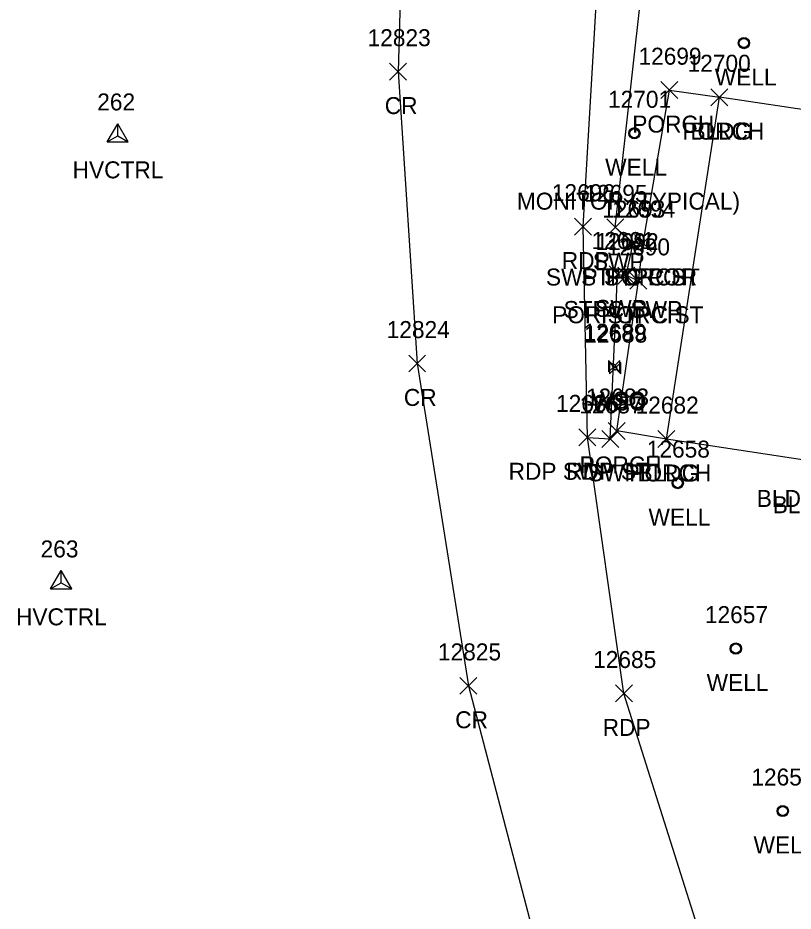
# Model space of a CAD drawing. Extents: x 1769141 to 1770817, y 735471 to 742405.
# Drawn here: x 1769976.3 to 1770067.6, y 741211.2 to 741316.5 of the extents above; entities that cross this region are included whole.
import ezdxf

# ---------------------------------------------------------------- set-up
doc = ezdxf.new("R2010")
doc.units = 0
for name, color, linetype in [('C_A', 7, 'Continuous'), ('C_I', 7, 'Continuous'), ('CPSM', 7, 'Continuous'), ('L_A', 7, 'Continuous'), ('L_I', 7, 'Continuous'), ('L_TIC', 7, 'Continuous'), ('LBC', 7, 'Continuous'), ('LBF', 7, 'Continuous'), ('P_A', 7, 'Continuous'), ('P_I', 7, 'Continuous'), ('P_TIC', 7, 'Continuous'), ('PET', 7, 'Continuous'), ('PRC', 7, 'Continuous'), ('R_A', 7, 'Continuous'), ('R_I', 7, 'Continuous'), ('R_TIC', 7, 'Continuous'), ('RSW', 7, 'Continuous'), ('U_A', 7, 'Continuous'), ('U_C', 7, 'Continuous'), ('U_I', 7, 'Continuous'), ('UWV', 7, 'Continuous'), ('UWW', 7, 'Continuous')]:
    doc.layers.add(name, color=color, linetype=linetype)

msp = doc.modelspace()

# ---------------------------------------------------------------- linework, layer by layer
at = {"layer": 'CPSM'}
for p, q in [((1769986.76, 741301.87), (1769988.01, 741304.03)), ((1769989.26, 741301.87), (1769988.01, 741304.03)), ((1769988.01, 741302.59), (1769988.01, 741304.03)), ((1769986.76, 741301.87), (1769988.01, 741302.59)), ((1769988.01, 741302.59), (1769988.01, 741302.59)), ((1769988.01, 741302.59), (1769989.26, 741301.87)), ((1769986.76, 741301.87), (1769989.26, 741301.87)), ((1769980.09, 741249.2), (1769981.34, 741251.36)), ((1769982.59, 741249.2), (1769981.34, 741251.36)), ((1769981.34, 741249.92), (1769981.34, 741251.36)), ((1769980.09, 741249.2), (1769981.34, 741249.92)), ((1769981.34, 741249.92), (1769981.34, 741249.92)), ((1769981.34, 741249.92), (1769982.59, 741249.2)), ((1769980.09, 741249.2), (1769982.59, 741249.2))]:
    msp.add_line(p, q, dxfattribs=at)
at = {"layer": 'L_TIC'}
for points in [[(1770052.01, 741306.98), (1770054.01, 741308.98)], [(1770054.01, 741306.98), (1770052.01, 741308.98)], [(1770057.9, 741306.15), (1770059.9, 741308.15)], [(1770059.9, 741306.15), (1770057.9, 741308.15)], [(1770057.9, 741306.15), (1770059.9, 741308.15)], [(1770059.9, 741306.15), (1770057.9, 741308.15)], [(1770057.9, 741306.15), (1770059.9, 741308.15)], [(1770059.9, 741306.15), (1770057.9, 741308.15)], [(1770047.72, 741288.96), (1770049.72, 741290.96)], [(1770049.72, 741288.96), (1770047.72, 741290.96)], [(1770048.9, 741288.97), (1770050.9, 741290.97)], [(1770050.9, 741288.97), (1770048.9, 741290.97)], [(1770048.9, 741288.97), (1770050.9, 741290.97)], [(1770050.9, 741288.97), (1770048.9, 741290.97)], [(1770046.93, 741285.13), (1770048.93, 741287.13)], [(1770048.93, 741285.13), (1770046.93, 741287.13)], [(1770048.36, 741284.51), (1770050.36, 741286.51)], [(1770050.36, 741284.51), (1770048.36, 741286.51)], [(1770048.36, 741284.51), (1770050.36, 741286.51)], [(1770050.36, 741284.51), (1770048.36, 741286.51)], [(1770045.81, 741266.82), (1770047.81, 741268.82)], [(1770047.81, 741266.82), (1770045.81, 741268.82)], [(1770051.66, 741265.87), (1770053.66, 741267.87)], [(1770053.66, 741265.87), (1770051.66, 741267.87)], [(1770051.66, 741265.87), (1770053.66, 741267.87)], [(1770053.66, 741265.87), (1770051.66, 741267.87)]]:
    msp.add_lwpolyline(points, dxfattribs=at)
at = {"layer": 'LBC'}
for points in [[(1770119.07, 741298.17), (1770112.98, 741258.09), (1770098.13, 741260.17), (1770089.4, 741261.31), (1770077.05, 741263.13), (1770072.31, 741263.87), (1770052.66, 741266.87), (1770058.9, 741307.15)], [(1770119.07, 741298.17), (1770058.9, 741307.15)]]:
    msp.add_lwpolyline(points, dxfattribs=at)
at = {"layer": 'LBF'}
for points in [[(1770052.66, 741266.87), (1770046.81, 741267.82), (1770049.36, 741285.51), (1770049.9, 741289.97), (1770053.01, 741307.98), (1770058.9, 741307.15)], [(1770048.72, 741289.96), (1770049.9, 741289.97)], [(1770049.36, 741285.51), (1770047.93, 741286.13)]]:
    msp.add_lwpolyline(points, dxfattribs=at)
at = {"layer": 'P_TIC'}
for points in [[(1770020.04, 741309.16), (1770022.04, 741311.16)], [(1770022.04, 741309.16), (1770020.04, 741311.16)], [(1770041.84, 741290.9), (1770043.84, 741292.9)], [(1770043.84, 741290.9), (1770041.84, 741292.9)], [(1770022.29, 741274.77), (1770024.29, 741276.77)], [(1770024.29, 741274.77), (1770022.29, 741276.77)], [(1770042.35, 741266.07), (1770044.35, 741268.07)], [(1770044.35, 741266.07), (1770042.35, 741268.07)], [(1770028.33, 741236.79), (1770030.33, 741238.79)], [(1770030.33, 741236.79), (1770028.33, 741238.79)], [(1770046.65, 741235.89), (1770048.65, 741237.89)], [(1770048.65, 741235.89), (1770046.65, 741237.89)]]:
    msp.add_lwpolyline(points, dxfattribs=at)
at = {"layer": 'PET'}
msp.add_lwpolyline([(1770060.59, 741195.88), (1770047.65, 741236.89), (1770043.35, 741267.07), (1770042.84, 741291.9), (1770044.7, 741323.4), (1770046.34, 741346.55), (1770053.27, 741387.24), (1770059.46, 741430.33)], dxfattribs=at)
at = {"layer": 'PRC'}
msp.add_lwpolyline([(1770032.58, 741433.59), (1770028.07, 741398), (1770021.98, 741343.88), (1770021.04, 741310.16), (1770023.29, 741275.77), (1770029.33, 741237.79), (1770037.81, 741205.4), (1770044.5, 741185.28)], dxfattribs=at)
at = {"layer": 'R_TIC'}
for points in [[(1770045.62, 741290.82), (1770047.62, 741292.82)], [(1770047.62, 741290.82), (1770045.62, 741292.82)], [(1770047.72, 741288.96), (1770049.72, 741290.96)], [(1770049.72, 741288.96), (1770047.72, 741290.96)], [(1770045.9, 741285.26), (1770047.9, 741287.26)], [(1770047.9, 741285.26), (1770045.9, 741287.26)], [(1770046.93, 741285.13), (1770048.93, 741287.13)], [(1770048.93, 741285.13), (1770046.93, 741287.13)], [(1770042.35, 741266.07), (1770044.35, 741268.07)], [(1770044.35, 741266.07), (1770042.35, 741268.07)], [(1770045.04, 741265.89), (1770047.04, 741267.89)], [(1770047.04, 741265.89), (1770045.04, 741267.89)]]:
    msp.add_lwpolyline(points, dxfattribs=at)
at = {"layer": 'RSW'}
msp.add_lwpolyline([(1770043.35, 741267.07), (1770046.04, 741266.89), (1770046.9, 741286.26), (1770047.93, 741286.13), (1770048.72, 741289.96), (1770046.62, 741291.82), (1770050.18, 741323.86)], dxfattribs=at)
at = {"layer": 'UWV'}
for p, q in [((1770045.85, 741276.12), (1770046.4, 741275.57)), ((1770046.4, 741275.33), (1770045.85, 741274.78)), ((1770045.93, 741275.9), (1770046.48, 741275.35)), ((1770047.18, 741276.12), (1770046.63, 741275.57)), ((1770046.63, 741275.33), (1770047.18, 741274.78)), ((1770047.27, 741275.9), (1770046.72, 741275.35)), ((1770046.48, 741275.11), (1770045.93, 741274.56)), ((1770046.72, 741275.11), (1770047.27, 741274.56))]:
    msp.add_line(p, q, dxfattribs=at)
for points in [[(1770045.85, 741276.12), (1770045.85, 741274.78)], [(1770045.93, 741275.9), (1770045.93, 741274.56)], [(1770047.18, 741274.78), (1770047.18, 741276.12)], [(1770047.27, 741274.56), (1770047.27, 741275.9)]]:
    msp.add_lwpolyline(points, dxfattribs=at)
for points in [[(1770046.75, 741275.45), (1770046.51, 741275.68), (1770046.28, 741275.45), (1770046.51, 741275.21)], [(1770046.84, 741275.23), (1770046.6, 741275.47), (1770046.36, 741275.23), (1770046.6, 741275)]]:
    msp.add_lwpolyline(points, close=True, dxfattribs=at)
at = {"layer": 'UWW'}
for centre, radius in [((1770061.78, 741313.53), 0.667), ((1770061.78, 741313.53), 0.625), ((1770061.78, 741313.53), 0.583), ((1770061.78, 741313.53), 0.542), ((1770048.88, 741302.9), 0.667), ((1770048.88, 741302.9), 0.625), ((1770048.88, 741302.9), 0.583), ((1770048.88, 741302.9), 0.542), ((1770053.98, 741261.68), 0.667), ((1770053.98, 741261.68), 0.625), ((1770053.98, 741261.68), 0.583), ((1770053.98, 741261.68), 0.542), ((1770060.83, 741242.18), 0.667), ((1770060.83, 741242.18), 0.625), ((1770060.83, 741242.18), 0.583), ((1770060.83, 741242.18), 0.542), ((1770066.36, 741223.04), 0.667), ((1770066.36, 741223.04), 0.625), ((1770066.36, 741223.04), 0.583), ((1770066.36, 741223.04), 0.542)]:
    msp.add_circle(centre, radius, dxfattribs=at)

# ---------------------------------------------------------------- texts
at = {"layer": 'C_A'}
for p in [(1769982.7, 741297.59), (1769976.03, 741244.92)]:
    msp.add_text('HVCTRL', height=2, dxfattribs=at).set_placement(p)
at = {"layer": 'C_I'}
for s, p in [('262', (1769985.6, 741305.59)), ('263', (1769978.93, 741252.92))]:
    msp.add_text(s, height=2, dxfattribs=at).set_placement(p)
at = {"layer": 'L_A'}
for s, p in [('PORCH', (1770048.63, 741302.98)), ('PORCH', (1770054.53, 741302.15)), ('BLDG', (1770055.49, 741302.15)), ('BLDG', (1770055.49, 741302.15)), ('SWP STPC ST', (1770038.46, 741284.96)), ('STPC POR', (1770042.6, 741284.97)), ('PORCH', (1770045.52, 741284.97)), ('POR STPC ST', (1770039.19, 741280.51)), ('STPC SWP', (1770040.54, 741281.13)), ('PORCH', (1770044.98, 741280.51)), ('PORCH', (1770042.43, 741262.82)), ('PORCH', (1770048.28, 741261.87)), ('BLDG', (1770049.25, 741261.87)), ('BLDG2 STPC', (1770063.3, 741258.87)), ('BLDG2 STPC ST', (1770065.17, 741258.13))]:
    msp.add_text(s, height=2, dxfattribs=at).set_placement(p)
at = {"layer": 'L_I'}
for s, p in [('12699', (1770049.36, 741310.98)), ('12700', (1770055.15, 741310.15)), ('12700', (1770055.15, 741310.15)), ('12700', (1770055.15, 741310.15)), ('12693', (1770045.09, 741292.96)), ('12694', (1770046.26, 741292.97)), ('12694', (1770046.26, 741292.97)), ('12692', (1770044.3, 741289.13)), ('12690', (1770045.64, 741288.51)), ('12690', (1770045.64, 741288.51)), ('12683', (1770043.17, 741270.82)), ('12682', (1770049.02, 741269.87)), ('12682', (1770049.02, 741269.87))]:
    msp.add_text(s, height=2, dxfattribs=at).set_placement(p)
at = {"layer": 'P_A'}
for s, p in [('CR', (1770019.47, 741305.16)), ('RDP', (1770040.33, 741286.9)), ('CR', (1770021.72, 741270.77)), ('RDP', (1770040.84, 741262.07)), ('CR', (1770027.77, 741232.79)), ('RDP', (1770045.14, 741231.89))]:
    msp.add_text(s, height=2, dxfattribs=at).set_placement(p)
at = {"layer": 'P_I'}
for s, p in [('12823', (1770017.45, 741313.16)), ('12696', (1770039.15, 741294.9)), ('12824', (1770019.7, 741278.77)), ('12686', (1770039.65, 741270.07)), ('12825', (1770025.74, 741240.79)), ('12685', (1770044.02, 741239.89))]:
    msp.add_text(s, height=2, dxfattribs=at).set_placement(p)
at = {"layer": 'R_A'}
for s, p in [('SWP', (1770043.99, 741286.82)), ('SWP STPC ST', (1770038.46, 741284.96)), ('STPC SWP', (1770040.54, 741281.13)), ('SWP', (1770044.26, 741281.26)), ('RDP SWP ST', (1770034.06, 741262.07)), ('SWP', (1770043.4, 741261.89))]:
    msp.add_text(s, height=2, dxfattribs=at).set_placement(p)
at = {"layer": 'R_I'}
for s, p in [('12695', (1770042.99, 741294.82)), ('12693', (1770045.09, 741292.96)), ('12691', (1770043.83, 741289.26)), ('12692', (1770044.3, 741289.13)), ('12686', (1770039.65, 741270.07)), ('12687', (1770042.4, 741269.89))]:
    msp.add_text(s, height=2, dxfattribs=at).set_placement(p)
at = {"layer": 'U_A'}
for s, p in [('WELL', (1770058.35, 741308.53)), ('WELL', (1770045.44, 741297.9)), ('WSO', (1770043.85, 741270.45)), ('WSO', (1770043.93, 741270.23)), ('WELL', (1770050.54, 741256.68)), ('WELL', (1770057.39, 741237.18)), ('WELL', (1770062.92, 741218.04))]:
    msp.add_text(s, height=2, dxfattribs=at).set_placement(p)
at = {"layer": 'U_C'}
msp.add_text('MONITOR (TYPICAL)', height=2, dxfattribs=at).set_placement((1770035.03, 741293.9))
at = {"layer": 'U_I'}
for s, p in [('12701', (1770045.77, 741305.9)), ('12689', (1770042.87, 741278.45)), ('12688', (1770042.96, 741278.23)), ('12658', (1770050.34, 741264.68)), ('12657', (1770057.19, 741245.18)), ('12656', (1770062.66, 741226.04))]:
    msp.add_text(s, height=2, dxfattribs=at).set_placement(p)

doc.saveas('drawing.dxf')
